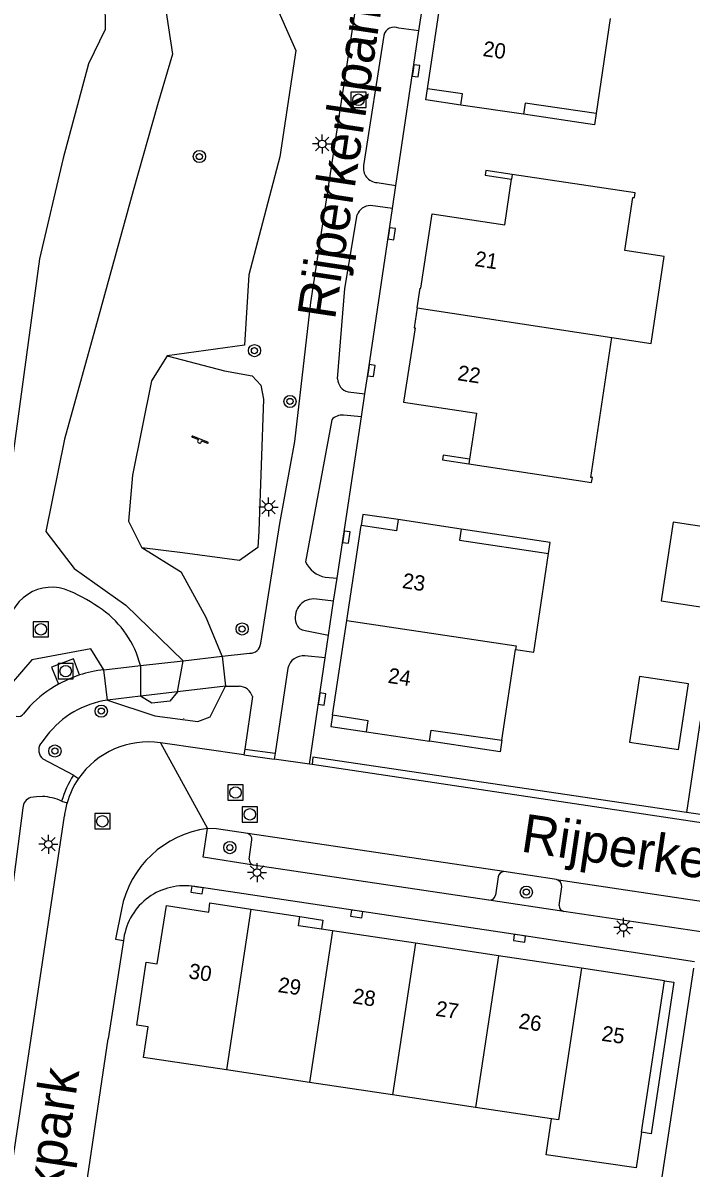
# Model space of a CAD drawing. Extents: x 124000 to 128010, y 398999 to 403000.
# Drawn here: x 126454.3 to 126498.1, y 399876.2 to 399951.2 of the extents above; entities that cross this region are included whole.
import ezdxf

# ---------------------------------------------------------------- set-up
doc = ezdxf.new("R2010")
doc.units = 0
for name, color, linetype in [('gg-afsc-erfafscheiding', 7, 'Continuous'), ('gg-afsc-hekwerk', 7, 'Continuous'), ('gg-afsc-muur', 7, 'Continuous'), ('gg-anno-huisnummerreeks BGT', 7, 'Continuous'), ('gg-anno-openbare ruimte label', 7, 'Continuous'), ('gg-bbg-gedigitaliseerde bebouwing', 7, 'Continuous'), ('gg-bbg-gedigitaliseerde bijgebouw', 7, 'Continuous'), ('gg-bbg-hoofdgebouw', 7, 'Continuous'), ('gg-bbg-luifel en loopbrug', 7, 'Continuous'), ('gg-bbg-onder overbouw', 7, 'Continuous'), ('gg-bbg-pand overbouw', 7, 'Continuous'), ('gg-bbg-tussenscheiding', 7, 'Continuous'), ('gg-knt-bovenkant onderkant talud', 7, 'Continuous'), ('gg-knt-onverhard', 7, 'Continuous'), ('gg-knt-verharding', 7, 'Continuous'), ('gg-knt-verharding nz', 7, 'Continuous'), ('gg-kntw-wadi', 7, 'Continuous'), ('gg-kwrk-kunstwerk niveau 01', 7, 'Continuous'), ('gt-grn-weggrens', 7, 'Continuous'), ('gt-symb-boom', 7, 'Continuous'), ('gt-symb-kolk', 7, 'Continuous'), ('gt-symb-lichtmast', 7, 'Continuous'), ('gt-symb-rioolschacht', 7, 'Continuous'), ('gt-symb-speelvoorziening', 7, 'Continuous'), ('gt-symb-talud symbool', 7, 'Continuous')]:
    doc.layers.add(name, color=color, linetype=linetype)

# ---------------------------------------------------------------- blocks, each defined once
blk = doc.blocks.new('gt0-SV')
at = {"layer": 'gt-symb-speelvoorziening'}
for p, q in [((-0.477, 0.255), (-0.08, 0.096)), ((0.542, -0.076), (-0.449, 0.324)), ((0.125, 0.014), (0.515, -0.143))]:
    blk.add_line(p, q, dxfattribs=at)
for centre, radius, start, end in [((-0.466, 0.291), 0.0369, 63.6251, 252.66016), ((-0.002, -0.005), 0.128, 127.68665, 8.59861), ((0.531, -0.111), 0.0363, 243.50852, 72.54358)]:
    blk.add_arc(centre, radius, start, end, dxfattribs=at)
blk = doc.blocks.new('gt0-TALUD_1')
at = {"layer": 'gt-symb-talud symbool'}
for p, q in [((-1, -1), (-1, 0)), ((0, -1), (0, 0)), ((0, -2), (0, 0)), ((0, -2), (0, 0)), ((1, -1), (1, 0))]:
    blk.add_line(p, q, dxfattribs=at)
blk = doc.blocks.new('gt0-BOOM')
at = {"layer": 'gt-symb-boom'}
for radius in [0.4, 0.2]:
    blk.add_circle((0, 0), radius, dxfattribs=at)
blk = doc.blocks.new('gt0-KOLK')
at = {"layer": 'gt-symb-kolk'}
blk.add_lwpolyline([(0, 0), (0.375, 0), (0.375, 0.4), (-0.375, 0.4), (-0.375, 0), (0, 0)], dxfattribs=at)
blk = doc.blocks.new('gt0-LMAST')
at = {"layer": 'gt-symb-lichtmast'}
for p, q in [((-0.182, 0.173), (-0.447, 0.438)), ((-0.005, 0.246), (-0.005, 0.621)), ((0.172, 0.173), (0.437, 0.438)), ((-0.255, -0.004), (-0.63, -0.004)), ((-0.182, -0.181), (-0.447, -0.446)), ((-0.005, -0.254), (-0.005, -0.629)), ((0.437, -0.446), (0.172, -0.181)), ((0.245, -0.004), (0.62, -0.004))]:
    blk.add_line(p, q, dxfattribs=at)
blk.add_circle((-0.005, -0.004), 0.25, dxfattribs=at)
blk = doc.blocks.new('gt0-RS')
at = {"layer": 'gt-symb-rioolschacht'}
blk.add_lwpolyline([(-0.5, -0.5), (0.5, -0.5), (0.5, 0.5), (-0.5, 0.5)], close=True, dxfattribs=at)
blk.add_circle((0, 0), 0.375, dxfattribs=at)

msp = doc.modelspace()

# ---------------------------------------------------------------- linework, layer by layer
at = {"layer": 'gg-afsc-erfafscheiding'}
for p, q in [((126480.234, 399950.711), (126480.468, 399952.273)), ((126478.72, 399940.581), (126480.234, 399950.711)), ((126478.494, 399939.073), (126478.72, 399940.581)), ((126476.463, 399925.425), (126476.69, 399926.936)), ((126474.874, 399914.858), (126476.463, 399925.425)), ((126474.648, 399913.356), (126474.874, 399914.858)), ((126474.312, 399911.123), (126474.648, 399913.356)), ((126474.09, 399909.646), (126474.312, 399911.123))]:
    msp.add_line(p, q, dxfattribs=at)
for points in [[(126476.69, 399926.936), (126476.924, 399928.494), (126478.252, 399937.451), (126478.494, 399939.073)], [(126473.054, 399902.676), (126473.69, 399906.984), (126474.09, 399909.646)]]:
    msp.add_lwpolyline(points, dxfattribs=at)
at = {"layer": 'gg-afsc-hekwerk'}
for p, q in [((126498.651, 399905.52), (126497.764, 399899.519)), ((126497.764, 399899.519), (126482.565, 399901.764)), ((126503.85, 399898.62), (126497.764, 399899.519)), ((126457.962, 399871.824), (126459.88, 399884.686))]:
    msp.add_line(p, q, dxfattribs=at)
msp.add_lwpolyline([(126499.486, 399863.537), (126494.434, 399864.287), (126498.235, 399889.32)], dxfattribs=at)
at = {"layer": 'gg-afsc-muur'}
for points in [[(126486.348, 399941.309), (126484.623, 399941.569), (126484.572, 399941.261), (126486.301, 399940.997)], [(126483.549, 399922.664), (126481.818, 399922.923), (126481.775, 399922.614), (126483.502, 399922.353)]]:
    msp.add_lwpolyline(points, dxfattribs=at)
at = {"layer": 'gg-bbg-gedigitaliseerde bebouwing'}
msp.add_lwpolyline([(126492.875, 399930.635), (126495.445, 399930.245), (126496.31, 399935.943), (126493.732, 399936.334)], dxfattribs=at)
at = {"layer": 'gg-bbg-gedigitaliseerde bijgebouw'}
msp.add_lwpolyline([(126494.038, 399904.124), (126497.243, 399903.638), (126497.896, 399907.944), (126494.691, 399908.43), (126494.038, 399904.124)], dxfattribs=at)
at = {"layer": 'gg-bbg-hoofdgebouw'}
for p, q in [((126480.804, 399946.92), (126481.719, 399953.148)), ((126492.773, 399951.512), (126491.845, 399945.298)), ((126487.081, 399945.25), (126482.976, 399945.853)), ((126486.348, 399941.309), (126486.301, 399940.997)), ((126483.549, 399922.664), (126483.502, 399922.353)), ((126475.515, 399912.096), (126476.451, 399918.308)), ((126482.998, 399918.085), (126478.871, 399918.701)), ((126474.578, 399905.884), (126475.515, 399912.096)), ((126485.668, 399904.244), (126486.568, 399910.193)), ((126476.809, 399904.798), (126480.918, 399904.196)), ((126469.214, 399893.187), (126472.441, 399892.697)), ((126474.562, 399891.769), (126473.853, 399891.875)), ((126480, 399890.951), (126474.562, 399891.769)), ((126485.438, 399890.134), (126480, 399890.951)), ((126490.877, 399889.317), (126485.438, 399890.134)), ((126496.315, 399888.5), (126490.877, 399889.317)), ((126473.066, 399881.839), (126467.628, 399882.658)), ((126478.504, 399881.019), (126473.066, 399881.839)), ((126483.942, 399880.2), (126478.504, 399881.019)), ((126488.915, 399879.451), (126483.942, 399880.2))]:
    msp.add_line(p, q, dxfattribs=at)
for points in [[(126480.115, 399932.563), (126480.312, 399933.863), (126480.365, 399933.855), (126481.099, 399938.723), (126485.853, 399938.001), (126486.301, 399940.997)], [(126493.732, 399936.334), (126494.254, 399939.804), (126494.352, 399939.789), (126494.4, 399940.095), (126486.348, 399941.309)], [(126480.115, 399932.563), (126479.918, 399931.263), (126479.977, 399931.254), (126479.231, 399926.383), (126484.001, 399925.666), (126483.549, 399922.664)], [(126483.502, 399922.353), (126491.548, 399921.136), (126491.597, 399921.449), (126491.495, 399921.465), (126492.875, 399930.635)], [(126486.568, 399910.193), (126487.76, 399910.021), (126488.727, 399916.476)], [(126467.628, 399882.658), (126462.197, 399883.476), (126462.498, 399885.476), (126461.745, 399885.589), (126462.365, 399889.716), (126463.093, 399889.608), (126463.688, 399893.423), (126466.461, 399892.997), (126466.544, 399893.592), (126469.214, 399893.187)], [(126494.813, 399878.577), (126494.459, 399876.238), (126488.568, 399877.105), (126488.915, 399879.451)]]:
    msp.add_lwpolyline(points, dxfattribs=at)
at = {"layer": 'gg-bbg-luifel en loopbrug'}
msp.add_lwpolyline([(126496.884, 399918.535), (126496.103, 399913.388), (126499.692, 399912.843), (126500.473, 399917.991), (126496.884, 399918.535)], dxfattribs=at)
at = {"layer": 'gg-bbg-onder overbouw'}
msp.add_line((126494.813, 399878.577), (126496.315, 399888.5), dxfattribs=at)
for points in [[(126482.976, 399945.853), (126483.083, 399946.585), (126480.804, 399946.92)], [(126491.845, 399945.298), (126487.189, 399945.982), (126487.081, 399945.25)], [(126478.871, 399918.701), (126478.761, 399917.963), (126476.451, 399918.308)], [(126482.998, 399918.085), (126482.888, 399917.347), (126488.727, 399916.476)], [(126476.809, 399904.798), (126476.919, 399905.531), (126474.578, 399905.884)], [(126480.918, 399904.196), (126481.031, 399904.919), (126485.668, 399904.244)], [(126473.853, 399891.875), (126472.354, 399892.1), (126472.441, 399892.697)]]:
    msp.add_lwpolyline(points, dxfattribs=at)
at = {"layer": 'gg-bbg-pand overbouw'}
for points in [[(126482.976, 399945.853), (126480.697, 399946.188), (126480.804, 399946.92)], [(126491.845, 399945.298), (126491.734, 399944.555), (126487.081, 399945.25)], [(126478.871, 399918.701), (126476.561, 399919.046), (126476.451, 399918.308)], [(126488.727, 399916.476), (126488.837, 399917.21), (126482.998, 399918.085)], [(126474.578, 399905.884), (126474.467, 399905.151), (126476.809, 399904.798)], [(126485.668, 399904.244), (126485.555, 399903.495), (126480.918, 399904.196)], [(126472.441, 399892.697), (126473.943, 399892.474), (126473.853, 399891.875)], [(126496.315, 399888.5), (126496.94, 399888.411), (126495.446, 399878.481), (126494.813, 399878.577)]]:
    msp.add_lwpolyline(points, dxfattribs=at)
at = {"layer": 'gg-bbg-tussenscheiding'}
for p, q in [((126480.115, 399932.563), (126492.875, 399930.635)), ((126469.214, 399893.187), (126467.628, 399882.658)), ((126474.562, 399891.769), (126473.066, 399881.839)), ((126480, 399890.951), (126478.504, 399881.019)), ((126485.438, 399890.134), (126483.942, 399880.2))]:
    msp.add_line(p, q, dxfattribs=at)
for points in [[(126475.515, 399912.096), (126486.603, 399910.424), (126486.568, 399910.193)], [(126490.877, 399889.317), (126489.38, 399879.381), (126488.915, 399879.451)]]:
    msp.add_lwpolyline(points, dxfattribs=at)
at = {"layer": 'gg-knt-bovenkant onderkant talud'}
for p, q in [((126461.989, 399909.138), (126461.982, 399907.127)), ((126464.412, 399907.412), (126464.793, 399909.461))]:
    msp.add_line(p, q, dxfattribs=at)
for points in [[(126474.056, 399978.317), (126473.05, 399977.027), (126470.33, 399974.357), (126468.412, 399972.917), (126461.359, 399967.36), (126461.023, 399964.489), (126461.873, 399957.81), (126463.199, 399955.108), (126464.093, 399949.183), (126463.104, 399945.864), (126461.512, 399940.228), (126459.223, 399931.927), (126457.011, 399923.979), (126455.799, 399917.913), (126457.656, 399915.498), (126461.042, 399913.094), (126464.793, 399909.461)], [(126450.62, 399969.957), (126453.931, 399966.699), (126458.126, 399959.821), (126459.015, 399956.686), (126458.91, 399954.317), (126459.653, 399952.733), (126459.682, 399950.799), (126458.581, 399948.557), (126456.934, 399942.369), (126455.377, 399935.788), (126453.502, 399921.924), (126449.829, 399909.556)], [(126464.412, 399907.412), (126463.913, 399906.812), (126462.729, 399906.677), (126461.982, 399907.127)]]:
    msp.add_lwpolyline(points, dxfattribs=at)
for centre, radius, start, end in [((126456.179, 399911.377), 2.895, 66.109, 179.94765), ((126452.54, 399903.159), 11.882, 54.27085, 66.11767), ((126455.773, 399907.576), 6.409, 14.10625, 54.67572)]:
    msp.add_arc(centre, radius, start, end, dxfattribs=at)
at = {"layer": 'gg-knt-onverhard'}
msp.add_lwpolyline([(126463.733, 399929.431), (126467.492, 399928.448), (126469.3, 399928.107), (126469.875, 399927.508), (126470.041, 399926.589), (126469.735, 399917.934), (126469.685, 399916.864), (126468.474, 399916.029), (126464.751, 399916.533), (126462.07, 399916.853)], dxfattribs=at)
at = {"layer": 'gg-knt-verharding'}
for p, q in [((126477.924, 399950.413), (126476.613, 399941.9)), ((126480.234, 399950.711), (126478.908, 399950.897)), ((126477.495, 399940.775), (126478.72, 399940.581)), ((126478.494, 399939.073), (126477.058, 399939.273)), ((126475.59, 399927.076), (126476.69, 399926.936)), ((126474.527, 399925.245), (126472.806, 399915.927)), ((126476.463, 399925.425), (126475.282, 399925.545)), ((126474.1, 399914.931), (126474.874, 399914.858)), ((126474.648, 399913.356), (126473.338, 399913.509)), ((126472.788, 399911.434), (126474.312, 399911.123)), ((126467.338, 399909.754), (126469.137, 399909.95)), ((126474.09, 399909.646), (126472.768, 399909.775)), ((126471.64, 399908.97), (126470.815, 399903.411)), ((126467.566, 399907.782), (126468.448, 399907.795)), ((126469.328, 399907.108), (126468.82, 399903.675)), ((126454.748, 399906.479), (126454.329, 399905.989)), ((126468.765, 399903.293), (126463.3, 399904.08)), ((126468.82, 399903.675), (126468.765, 399903.293)), ((126468.82, 399903.675), (126470.815, 399903.411)), ((126470.815, 399903.411), (126470.757, 399903.007)), ((126457.598, 399901.961), (126455.618, 399903.02)), ((126473.054, 399902.676), (126470.757, 399903.007)), ((126473.238, 399902.65), (126473.054, 399902.676)), ((126533.265, 399893.698), (126473.238, 399902.65)), ((126457.598, 399901.961), (126457.933, 399901.738)), ((126456.825, 399900.258), (126457.18, 399900.144)), ((126452.986, 399872.518), (126457.005, 399899.291)), ((126469.118, 399896.455), (126469.291, 399897.729)), ((126484.81, 399893.775), (126469.391, 399896.072)), ((126489.242, 399895.127), (126485.799, 399895.642)), ((126485.435, 399895.293), (126485.243, 399894.1)), ((126489.426, 399893.435), (126489.598, 399894.648)), ((126489.719, 399893.043), (126484.81, 399893.775)), ((126460.741, 399893.169), (126460.365, 399891.214)), ((126500.943, 399891.371), (126489.719, 399893.043)), ((126460.873, 399891.136), (126459.88, 399884.686)), ((126460.898, 399891.294), (126460.873, 399891.136))]:
    msp.add_line(p, q, dxfattribs=at)
for points in [[(126469.866, 399910.599), (126471.128, 399918.454), (126472.108, 399923.825), (126473.157, 399932.92), (126479.357, 399973.6), (126479.704, 399976.279)], [(126474.901, 399927.917), (126475.39, 399933.827), (126476.189, 399938.655)], [(126458, 399908.527), (126457.609, 399909.592), (126456.166, 399909.027), (126456.616, 399907.925)], [(126458, 399908.527), (126457.294, 399908.26), (126456.616, 399907.925)], [(126455.854, 399904.555), (126455.561, 399904.148), (126455.446, 399904.022)], [(126482.565, 399901.764), (126473.289, 399903.151), (126473.238, 399902.65)], [(126455.569, 399900.568), (126455.182, 399900.554), (126454.796, 399900.497)], [(126454.288, 399899.819), (126453.65, 399894.928), (126452.499, 399882.768), (126451.336, 399873.422)], [(126469.391, 399896.072), (126466.102, 399896.589), (126466.389, 399898.462)], [(126469.025, 399898.149), (126466.966, 399898.442), (126466.389, 399898.462)], [(126498.298, 399889.735), (126486.853, 399891.473), (126465.549, 399894.661)]]:
    msp.add_lwpolyline(points, dxfattribs=at)
for centre, radius, start, end in [((126478.624, 399950.232), 0.723, 66.86024, 165.52213), ((126477.539, 399941.718), 0.944, 168.88083, 267.31206), ((126477.065, 399938.343), 0.93, 90.45614, 160.38186), ((126475.793, 399927.945), 0.892, 181.79478, 256.8582), ((126475.207, 399924.634), 0.914, 85.27467, 138.06622), ((126474.443, 399916.715), 1.817, 205.70482, 259.12377), ((126473.343, 399912.29), 1.219, 90.22664, 198.73165), ((126472.838, 399912.118), 0.686, 198.71711, 265.85093), ((126469.175, 399910.641), 0.692, 266.83674, 356.51809), ((126472.665, 399908.727), 1.053, 84.37874, 166.64855), ((126460.398, 399901.095), 7.809, 95.90549, 107.88631), ((126460.386, 399901.126), 7.775, 119.00471, 136.48148), ((126468.415, 399906.846), 0.949, 16.01276, 88.03022), ((126460.713, 399900.793), 6.146, 98.30264, 142.25327), ((126454.004, 399906.177), 0.375, 246.83209, 329.96496), ((126456.066, 399903.613), 0.743, 146.57795, 232.9026), ((126462.492, 399898.61), 5.529, 81.59922, 145.55084), ((126463.164, 399898.407), 6.604, 147.44604, 163.7269), ((126462.492, 399898.609), 5.53, 145.54162, 163.88661), ((126455.008, 399899.809), 0.72, 107.11704, 179.19727), ((126455.413, 399897.235), 3.337, 64.95787, 87.31337), ((126462.468, 399898.615), 5.505, 163.8699, 172.94244), ((126467.228, 399891.907), 6.609, 97.29511, 168.98807), ((126468.895, 399897.773), 0.398, 353.71446, 70.98043), ((126469.476, 399896.421), 0.36, 174.64829, 256.31377), ((126485.799, 399895.278), 0.364, 89.93995, 177.64965), ((126489.112, 399894.658), 0.486, 358.76571, 74.47487), ((126464.869, 399890.705), 4.014, 80.2396, 171.56424), ((126484.855, 399894.166), 0.394, 263.42698, 350.35515), ((126489.792, 399893.403), 0.367, 174.99184, 258.56064)]:
    msp.add_arc(centre, radius, start, end, dxfattribs=at)
at = {"layer": 'gg-knt-verharding nz'}
for p, q in [((126468.765, 399903.293), (126470.757, 399903.007)), ((126485.799, 399895.642), (126469.025, 399898.149)), ((126489.242, 399895.127), (126501.968, 399893.225)), ((126460.365, 399891.214), (126460.873, 399891.136))]:
    msp.add_line(p, q, dxfattribs=at)
at = {"layer": 'gg-kntw-wadi'}
for points in [[(126477.419, 399977.838), (126474.222, 399975.267), (126470.4, 399971.623), (126466.27, 399967.407), (126466.004, 399962.645), (126467.869, 399959.14), (126472.179, 399949.421), (126471.132, 399942.465), (126469.084, 399934.728), (126468.803, 399930.117), (126463.733, 399929.431)], [(126463.733, 399929.431), (126462.717, 399927.786), (126461.462, 399921.62), (126461.209, 399918.608), (126462.07, 399916.853)], [(126467.338, 399909.754), (126466.294, 399912.29), (126464.678, 399915.246), (126462.07, 399916.853)], [(126459.595, 399908.863), (126458.744, 399910.234), (126454.863, 399909.509), (126453.52, 399907.942), (126453.297, 399906.242)], [(126459.826, 399906.874), (126462.942, 399905.838), (126465.759, 399905.484), (126466.549, 399905.787), (126467.566, 399907.782)]]:
    msp.add_lwpolyline(points, dxfattribs=at)
at = {"layer": 'gg-kwrk-kunstwerk niveau 01'}
for p, q in [((126459.595, 399908.863), (126461.989, 399909.138)), ((126461.989, 399909.138), (126464.793, 399909.461)), ((126464.793, 399909.461), (126467.338, 399909.754)), ((126467.338, 399909.754), (126467.566, 399907.782)), ((126459.826, 399906.874), (126459.595, 399908.863)), ((126467.566, 399907.782), (126464.412, 399907.412)), ((126461.982, 399907.127), (126459.826, 399906.874)), ((126464.412, 399907.412), (126461.982, 399907.127))]:
    msp.add_line(p, q, dxfattribs=at)
at = {"layer": 'gt-grn-weggrens'}
msp.add_line((126463.3, 399904.08), (126466.389, 399898.462), dxfattribs=at)

# ---------------------------------------------------------------- block references
at = {"layer": 'gt-symb-boom'}
for p in [(126465.85, 399942.48), (126469.459, 399929.768), (126471.787, 399926.439), (126468.65, 399911.537), (126459.424, 399906.156), (126456.386, 399903.543), (126467.845, 399897.219), (126487.272, 399894.301)]:
    msp.add_blockref('gt0-BOOM', p, dxfattribs=at)
at = {"layer": 'gt-symb-kolk'}
for p, rotation in [((126479.846, 399948.121), -98.4964488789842), ((126478.252, 399937.451), -98.43140402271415), ((126476.924, 399928.494), -98.56149019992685), ((126475.282, 399917.583), -98.53754938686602), ((126473.69, 399906.984), -98.40627395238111), ((126465.723, 399894.636), 171.837942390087), ((126476.19, 399893.07), 171.48758908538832), ((126486.853, 399891.473), 171.47960856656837)]:
    msp.add_blockref('gt0-KOLK', p, dxfattribs=dict(at, rotation=rotation))
at = {"layer": 'gt-symb-lichtmast'}
for p in [(126473.899, 399943.307), (126470.386, 399919.524), (126455.963, 399897.444), (126469.634, 399895.588), (126493.636, 399891.988)]:
    msp.add_blockref('gt0-LMAST', p, dxfattribs=at)
at = {"layer": 'gt-symb-rioolschacht'}
for p in [(126476.276, 399946.202), (126455.466, 399911.516), (126457.088, 399908.77), (126468.222, 399900.83), (126459.495, 399898.942), (126469.162, 399899.394)]:
    msp.add_blockref('gt0-RS', p, dxfattribs=at)
at = {"layer": 'gt-symb-speelvoorziening'}
msp.add_blockref('gt0-SV', (126465.866, 399923.844), dxfattribs=at)
at = {"layer": 'gt-symb-talud symbool'}
for p, xscale, yscale, rotation in [((126468.944, 399932.423), 0.001, 0.001, -90.00000000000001), ((126462.09, 399924.703), 0.001, 0.001, -90.00000000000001), ((126456.804, 399909.872), 0.0009999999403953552, 0.0009999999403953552, 180), ((126464.81, 399905.683), 0.001, 0.001, 180)]:
    msp.add_blockref('gt0-TALUD_1', p, dxfattribs=dict(at, xscale=xscale, yscale=yscale, rotation=rotation))

# ---------------------------------------------------------------- texts
at = {"layer": 'gg-anno-huisnummerreeks BGT'}
for s, rotation, p in [('20', 351.6, (126484.377, 399949.071)), ('21', 351.4, (126483.844, 399935.315)), ('22', 351.3, (126482.714, 399927.837)), ('23', 351.4, (126479.095, 399914.228)), ('24', 351.4, (126478.159, 399908.015)), ('30', 351.3, (126465.101, 399888.658)), ('29', 351.5, (126470.957, 399887.76)), ('28', 351.5, (126475.844, 399887.025)), ('27', 351.5, (126481.283, 399886.208)), ('26', 351.5, (126486.721, 399885.391)), ('25', 351.5, (126492.159, 399884.574))]:
    msp.add_text(s, height=1, rotation=rotation, dxfattribs=at).set_placement(p)
at = {"layer": 'gg-anno-openbare ruimte label'}
for rotation, p in [(81.5, (126474.729, 399931.738)), (351.5, (126486.845, 399896.972)), (81.5, (126454.81, 399861.277))]:
    msp.add_text('Rijperkerkpark', height=2.5, rotation=rotation, dxfattribs=at).set_placement(p)

doc.saveas('drawing.dxf')
